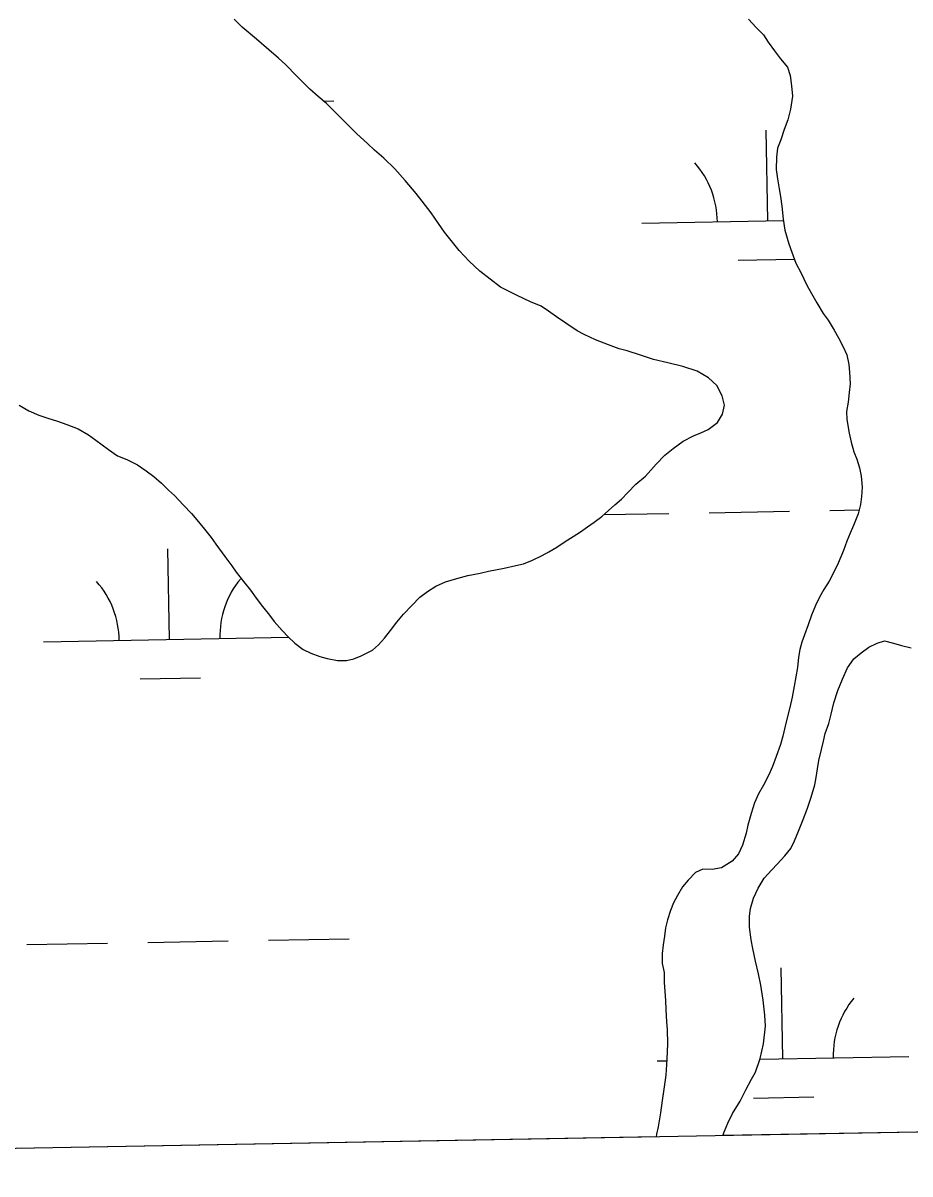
# Model space of a CAD drawing. Extents: x 3925854 to 3964121, y 224593 to 250589.
# Drawn here: x 3930673.1 to 3931025.2, y 230027.7 to 230484.7 of the extents above; entities that cross this region are included whole.
import ezdxf

# ---------------------------------------------------------------- set-up
doc = ezdxf.new("R2010")
doc.units = 0
doc.layers.add('V-GRID-FRAM', color=7, linetype='Continuous')
doc.layers.add('V-WETL-SWMP', color=7, linetype='Continuous')

msp = doc.modelspace()

# ---------------------------------------------------------------- linework, layer by layer
at = {"layer": 'V-GRID-FRAM'}
msp.add_lwpolyline([(3929791.517, 248207.597), (3961703.892, 248787.859), (3962042.387, 230608.264), (3930114.146, 230027.713), (3929791.517, 248207.597)], dxfattribs=at)
at = {"layer": 'V-WETL-SWMP'}
for p, q in [((3930760.126, 230483.047), (3930756.899, 230486.196)), ((3930961.135, 230486.217), (3930964.183, 230482.899)), ((3930765.71, 230478.236), (3930760.126, 230483.047)), ((3930964.183, 230482.899), (3930967.056, 230479.93)), ((3930967.056, 230479.93), (3930968.971, 230477.05)), ((3930770.682, 230474.037), (3930765.71, 230478.236)), ((3930968.971, 230477.05), (3930971.496, 230473.645)), ((3930774.521, 230470.714), (3930770.682, 230474.037)), ((3930777.312, 230468.177), (3930774.521, 230470.714)), ((3930971.496, 230473.645), (3930973.846, 230470.503)), ((3930973.846, 230470.503), (3930976.545, 230467.098)), ((3930781.76, 230463.542), (3930777.312, 230468.177)), ((3930976.545, 230467.098), (3930977.587, 230463.783)), ((3930784.813, 230460.569), (3930781.76, 230463.542)), ((3930977.587, 230463.783), (3930978.192, 230459.771)), ((3930786.994, 230458.47), (3930784.813, 230460.569)), ((3930790.309, 230455.496), (3930786.994, 230458.47)), ((3930978.192, 230459.771), (3930978.535, 230455.584)), ((3930793.537, 230452.697), (3930790.309, 230455.496)), ((3930792.417, 230453.668), (3930796.524, 230453.743)), ((3930797.374, 230448.849), (3930793.537, 230452.697)), ((3930978.535, 230455.584), (3930977.744, 230450.44)), ((3930801.474, 230444.739), (3930797.374, 230448.849)), ((3930977.744, 230450.44), (3930976.692, 230446.256)), ((3930805.573, 230440.716), (3930801.474, 230444.739)), ((3930975.292, 230442.421), (3930973.891, 230438.324)), ((3930976.692, 230446.256), (3930975.292, 230442.421)), ((3930809.848, 230436.868), (3930805.573, 230440.716)), ((3930968.734, 230406.124), (3930968.08, 230442.118)), ((3930973.891, 230438.324), (3930972.665, 230434.924)), ((3930812.639, 230434.244), (3930809.848, 230436.868)), ((3930816.303, 230431.007), (3930812.639, 230434.244)), ((3930972.665, 230434.924), (3930972.225, 230431.437)), ((3930820.664, 230426.722), (3930816.303, 230431.007)), ((3930972.225, 230431.437), (3930972.131, 230426.466)), ((3930824.85, 230422.175), (3930820.664, 230426.722)), ((3930972.131, 230426.466), (3930972.562, 230422.803)), ((3930829.21, 230416.929), (3930824.85, 230422.175)), ((3930972.562, 230422.803), (3930973.342, 230418.79)), ((3930831.564, 230413.957), (3930829.21, 230416.929)), ((3930973.342, 230418.79), (3930973.861, 230415.825)), ((3930973.861, 230415.825), (3930974.379, 230411.987)), ((3930835.052, 230409.323), (3930831.564, 230413.957)), ((3930974.379, 230411.987), (3930974.896, 230406.754)), ((3930838.016, 230405.127), (3930835.052, 230409.323)), ((3930918.743, 230405.215), (3930974.98, 230406.238)), ((3930974.896, 230406.754), (3930975.588, 230402.48)), ((3930840.457, 230401.63), (3930838.016, 230405.127)), ((3930842.549, 230398.92), (3930840.457, 230401.63)), ((3930975.588, 230402.48), (3930977.15, 230396.984)), ((3930846.299, 230394.374), (3930842.549, 230398.92)), ((3930977.15, 230396.984), (3930978.28, 230393.756)), ((3930850.223, 230390.089), (3930846.299, 230394.374)), ((3930978.28, 230393.756), (3930979.931, 230389.306)), ((3930854.497, 230386.153), (3930850.223, 230390.089)), ((3930957.017, 230390.477), (3930979.346, 230390.883)), ((3930979.931, 230389.306), (3930981.844, 230385.554)), ((3930858.511, 230382.916), (3930854.497, 230386.153)), ((3930981.844, 230385.554), (3930984.279, 230380.58)), ((3930862.611, 230379.854), (3930858.511, 230382.916)), ((3930865.317, 230378.453), (3930862.611, 230379.854)), ((3930869.245, 230376.527), (3930865.317, 230378.453)), ((3930984.279, 230380.58), (3930986.106, 230377.263)), ((3930874.569, 230373.987), (3930869.245, 230376.527)), ((3930878.759, 230372.235), (3930874.569, 230373.987)), ((3930986.106, 230377.263), (3930988.194, 230373.511)), ((3930881.726, 230370.309), (3930878.759, 230372.235)), ((3930884.867, 230368.034), (3930881.726, 230370.309)), ((3930988.194, 230373.511), (3930990.805, 230369.322)), ((3930990.805, 230369.322), (3930992.72, 230366.703)), ((3930888.619, 230365.497), (3930884.867, 230368.034)), ((3930893.069, 230362.521), (3930888.619, 230365.497)), ((3930992.72, 230366.703), (3930995.157, 230362.775)), ((3930895.862, 230361.033), (3930893.069, 230362.521)), ((3930900.401, 230358.844), (3930895.862, 230361.033)), ((3930995.157, 230362.775), (3930996.897, 230359.634)), ((3930905.551, 230356.915), (3930900.401, 230358.844)), ((3930909.741, 230355.338), (3930905.551, 230356.915)), ((3930996.897, 230359.634), (3930998.636, 230356.056)), ((3930998.636, 230356.056), (3931000.114, 230352.915)), ((3930912.884, 230354.46), (3930909.741, 230355.338)), ((3930918.21, 230352.794), (3930912.884, 230354.46)), ((3930923.448, 230351.127), (3930918.21, 230352.794)), ((3930929.123, 230349.81), (3930923.448, 230351.127)), ((3931000.114, 230352.915), (3931000.981, 230349.076)), ((3930935.06, 230348.317), (3930929.123, 230349.81)), ((3930940.734, 230346.388), (3930935.06, 230348.317)), ((3931000.981, 230349.076), (3931001.239, 230346.024)), ((3930945.185, 230343.85), (3930940.734, 230346.388)), ((3930948.5, 230340.701), (3930945.185, 230343.85)), ((3931001.239, 230346.024), (3931001.407, 230341.402)), ((3930950.678, 230336.681), (3930948.5, 230340.701)), ((3931001.141, 230337.914), (3931000.7, 230334.165)), ((3931001.407, 230341.402), (3931001.141, 230337.914)), ((3930671.543, 230332.944), (3930675.383, 230330.756)), ((3930951.633, 230332.924), (3930950.678, 230336.681)), ((3930950.843, 230329.432), (3930951.633, 230332.924)), ((3931000.7, 230334.165), (3930999.998, 230330.416)), ((3930675.383, 230330.756), (3930679.399, 230329.004)), ((3930679.399, 230329.004), (3930682.978, 230327.776)), ((3930948.83, 230326.116), (3930950.843, 230329.432)), ((3930999.998, 230330.416), (3931000.168, 230327.276)), ((3930682.978, 230327.776), (3930686.819, 230326.548)), ((3930686.819, 230326.548), (3930690.398, 230325.234)), ((3930690.398, 230325.234), (3930694.937, 230323.568)), ((3930945.158, 230323.238), (3930948.83, 230326.116)), ((3931000.168, 230327.276), (3931001.033, 230321.781)), ((3930694.937, 230323.568), (3930699.127, 230321.205)), ((3930699.127, 230321.205), (3930701.919, 230319.105)), ((3930701.919, 230319.105), (3930707.066, 230315.343)), ((3930935.195, 230318.623), (3930939.215, 230320.713)), ((3930939.215, 230320.713), (3930942.187, 230321.932)), ((3930942.187, 230321.932), (3930945.158, 230323.238)), ((3931001.033, 230321.781), (3931001.813, 230318.204)), ((3930707.066, 230315.343), (3930710.644, 230312.892)), ((3930927.939, 230313.13), (3930931.261, 230315.746)), ((3930931.261, 230315.746), (3930935.195, 230318.623)), ((3931001.813, 230318.204), (3931002.941, 230314.366)), ((3930710.644, 230312.892), (3930714.31, 230311.403)), ((3930714.31, 230311.403), (3930718.5, 230309.214)), ((3930924.441, 230309.554), (3930927.939, 230313.13)), ((3931002.941, 230314.366), (3931004.158, 230311.486)), ((3931004.158, 230311.486), (3931005.2, 230308.084)), ((3930718.5, 230309.214), (3930721.903, 230306.939)), ((3930721.903, 230306.939), (3930724.956, 230304.577)), ((3930920.155, 230304.756), (3930922.341, 230307.111)), ((3930922.341, 230307.111), (3930924.441, 230309.554)), ((3931005.2, 230308.084), (3931005.806, 230304.769)), ((3930724.956, 230304.577), (3930728.097, 230301.952)), ((3930728.097, 230301.952), (3930730.888, 230299.241)), ((3930913.247, 230298.302), (3930916.395, 230301.529)), ((3930916.395, 230301.529), (3930920.155, 230304.756)), ((3931005.806, 230304.769), (3931006.237, 230300.409)), ((3930730.888, 230299.241), (3930733.243, 230297.055)), ((3930733.243, 230297.055), (3930736.819, 230293.294)), ((3930910.623, 230295.685), (3930913.247, 230298.302)), ((3931005.97, 230296.659), (3931005.53, 230293.52)), ((3931006.237, 230300.409), (3931005.97, 230296.659)), ((3930736.819, 230293.294), (3930739.959, 230289.884)), ((3930905.552, 230291.063), (3930908.087, 230293.331)), ((3930908.087, 230293.331), (3930910.623, 230295.685)), ((3931005.53, 230293.52), (3931004.653, 230289.771)), ((3930739.959, 230289.884), (3930742.749, 230286.649)), ((3930899.869, 230286.529), (3930902.928, 230288.796)), ((3930902.928, 230288.796), (3930905.552, 230291.063)), ((3930903.732, 230289.491), (3930929.432, 230289.958)), ((3930945.429, 230290.249), (3930977.424, 230290.831)), ((3930993.421, 230291.122), (3931005.018, 230291.333)), ((3931004.653, 230289.771), (3931002.816, 230285.239)), ((3930742.749, 230286.649), (3930745.104, 230283.764)), ((3930745.104, 230283.764), (3930747.72, 230280.441)), ((3930891.477, 230280.776), (3930894.449, 230282.606)), ((3930894.449, 230282.606), (3930897.159, 230284.611)), ((3930897.159, 230284.611), (3930899.869, 230286.529)), ((3931002.816, 230285.239), (3931001.504, 230282.189)), ((3930747.72, 230280.441), (3930749.637, 230277.731)), ((3930885.008, 230276.592), (3930888.33, 230278.771)), ((3930888.33, 230278.771), (3930891.477, 230280.776)), ((3931000.104, 230278.964), (3930998.791, 230275.216)), ((3931001.504, 230282.189), (3931000.104, 230278.964)), ((3930731.245, 230239.917), (3930730.59, 230275.911)), ((3930749.637, 230277.731), (3930753.212, 230272.836)), ((3930879.24, 230273.281), (3930881.862, 230274.762)), ((3930881.862, 230274.762), (3930885.008, 230276.592)), ((3930998.791, 230275.216), (3930996.691, 230270.161)), ((3930753.212, 230272.836), (3930755.914, 230269.164)), ((3930755.914, 230269.164), (3930757.745, 230266.629)), ((3930864.124, 230268.235), (3930868.667, 230269.278)), ((3930868.667, 230269.278), (3930871.724, 230269.972)), ((3930871.724, 230269.972), (3930875.394, 230271.365)), ((3930875.394, 230271.365), (3930879.24, 230273.281)), ((3930996.691, 230270.161), (3930995.117, 230266.849)), ((3930757.745, 230266.629), (3930760.622, 230262.957)), ((3930845.253, 230264.068), (3930849.622, 230265.285)), ((3930849.622, 230265.285), (3930854.601, 230266.239)), ((3930854.601, 230266.239), (3930857.834, 230267.021)), ((3930857.834, 230267.021), (3930864.124, 230268.235)), ((3930995.117, 230266.849), (3930993.107, 230263.015)), ((3930760.622, 230262.957), (3930763.325, 230259.46)), ((3930833.718, 230259.018), (3930836.952, 230261.022)), ((3930836.952, 230261.022), (3930840.798, 230262.764)), ((3930840.798, 230262.764), (3930845.253, 230264.068)), ((3930991.009, 230259.791), (3930989.261, 230256.741)), ((3930993.107, 230263.015), (3930991.009, 230259.791)), ((3930763.325, 230259.46), (3930765.679, 230256.313)), ((3930765.679, 230256.313), (3930768.208, 230253.078)), ((3930827.423, 230253.349), (3930830.571, 230256.664)), ((3930830.571, 230256.664), (3930833.718, 230259.018)), ((3930989.261, 230256.741), (3930987.687, 230253.429)), ((3930768.208, 230253.078), (3930770.91, 230249.581)), ((3930824.187, 230249.947), (3930827.423, 230253.349)), ((3930987.687, 230253.429), (3930986.112, 230249.594)), ((3930770.91, 230249.581), (3930772.829, 230247.046)), ((3930772.829, 230247.046), (3930775.968, 230243.461)), ((3930819.025, 230243.491), (3930821.475, 230246.807)), ((3930821.475, 230246.807), (3930824.187, 230249.947)), ((3930986.112, 230249.594), (3930984.799, 230245.671)), ((3930775.968, 230243.461), (3930778.323, 230241.012)), ((3930816.576, 230240.438), (3930819.025, 230243.491)), ((3930983.311, 230241.749), (3930982.348, 230238.873)), ((3930984.799, 230245.671), (3930983.311, 230241.749)), ((3930681.253, 230239.008), (3930778.565, 230240.777)), ((3930778.323, 230241.012), (3930780.94, 230238.476)), ((3930780.94, 230238.476), (3930784.342, 230235.939)), ((3930811.853, 230235.728), (3930814.214, 230237.821)), ((3930814.214, 230237.821), (3930816.576, 230240.438)), ((3930982.348, 230238.873), (3930981.473, 230235.996)), ((3931005.887, 230234.646), (3931008.855, 230236.91)), ((3931008.855, 230236.91), (3931012.172, 230238.476)), ((3931012.172, 230238.476), (3931015.139, 230239.344)), ((3931015.139, 230239.344), (3931018.62, 230238.468)), ((3931018.62, 230238.468), (3931021.84, 230237.507)), ((3931021.84, 230237.507), (3931025.669, 230236.544)), ((3930784.342, 230235.939), (3930787.31, 230234.45)), ((3930787.31, 230234.45), (3930790.889, 230233.223)), ((3930790.889, 230233.223), (3930793.857, 230232.345)), ((3930793.857, 230232.345), (3930797.874, 230231.641)), ((3930801.455, 230231.549), (3930804.425, 230232.244)), ((3930804.425, 230232.244), (3930807.309, 230233.463)), ((3930807.309, 230233.463), (3930811.853, 230235.728)), ((3930980.945, 230232.857), (3930980.504, 230228.846)), ((3930981.473, 230235.996), (3930980.945, 230232.857)), ((3931002.918, 230232.207), (3931005.887, 230234.646)), ((3930797.874, 230231.641), (3930801.455, 230231.549)), ((3930980.504, 230228.846), (3930979.888, 230225.097)), ((3930998.371, 230224.189), (3931000.471, 230228.722)), ((3931000.471, 230228.722), (3931002.918, 230232.207)), ((3930719.527, 230224.27), (3930743.523, 230224.707)), ((3930979.888, 230225.097), (3930979.273, 230221.348)), ((3930996.621, 230219.655), (3930998.371, 230224.189)), ((3930979.273, 230221.348), (3930978.483, 230217.076)), ((3930995.044, 230214.772), (3930996.621, 230219.655)), ((3930978.483, 230217.076), (3930977.518, 230212.892)), ((3930993.992, 230210.238), (3930995.044, 230214.772)), ((3930977.518, 230212.892), (3930976.115, 230207.225)), ((3930992.94, 230206.576), (3930993.992, 230210.238)), ((3930976.115, 230207.225), (3930974.712, 230201.559)), ((3930991.609, 230202.565), (3930992.94, 230206.576)), ((3930974.712, 230201.559), (3930973.836, 230198.246)), ((3930990.907, 230199.6), (3930991.609, 230202.565)), ((3930973.836, 230198.246), (3930972.085, 230193.452)), ((3930988.978, 230191.927), (3930990.03, 230196.287)), ((3930990.03, 230196.287), (3930990.907, 230199.6)), ((3930972.085, 230193.452), (3930970.598, 230189.53)), ((3930988.45, 230188.613), (3930988.978, 230191.927)), ((3930970.598, 230189.53), (3930969.198, 230186.218)), ((3930987.922, 230185.124), (3930988.45, 230188.613)), ((3930967.1, 230182.122), (3930965.089, 230178.636)), ((3930969.198, 230186.218), (3930967.1, 230182.122)), ((3930985.993, 230177.276), (3930987.395, 230182.159)), ((3930987.395, 230182.159), (3930987.922, 230185.124)), ((3930965.089, 230178.636), (3930963.428, 230175.063)), ((3930963.428, 230175.063), (3930962.114, 230170.879)), ((3930982.841, 230168.383), (3930984.592, 230172.917)), ((3930984.592, 230172.917), (3930985.993, 230177.276)), ((3930962.114, 230170.879), (3930960.8, 230166.259)), ((3930980.916, 230163.85), (3930982.841, 230168.383)), ((3930960.8, 230166.259), (3930960.185, 230163.033)), ((3930979.341, 230160.014), (3930980.916, 230163.85)), ((3930960.185, 230163.033), (3930958.784, 230158.325)), ((3930977.941, 230156.876), (3930979.341, 230160.014)), ((3930957.122, 230154.839), (3930954.677, 230151.878)), ((3930958.784, 230158.325), (3930957.122, 230154.839)), ((3930975.495, 230154.088), (3930977.941, 230156.876)), ((3930954.677, 230151.878), (3930950.4, 230149.267)), ((3930970.429, 230148.512), (3930972.525, 230150.777)), ((3930972.525, 230150.777), (3930975.495, 230154.088)), ((3930940.107, 230147.362), (3930937.138, 230144.314)), ((3930942.987, 230148.666), (3930940.107, 230147.362)), ((3930946.649, 230148.662), (3930942.987, 230148.666)), ((3930950.4, 230149.267), (3930946.649, 230148.662)), ((3930967.284, 230145.201), (3930970.429, 230148.512)), ((3930934.955, 230141.701), (3930932.857, 230138.302)), ((3930937.138, 230144.314), (3930934.955, 230141.701)), ((3930963.086, 230137.182), (3930965.011, 230141.192)), ((3930965.011, 230141.192), (3930967.284, 230145.201)), ((3930932.857, 230138.302), (3930931.371, 230135.339)), ((3930961.86, 230133.171), (3930963.086, 230137.182)), ((3930930.146, 230132.289), (3930928.92, 230128.628)), ((3930931.371, 230135.339), (3930930.146, 230132.289)), ((3930961.507, 230130.031), (3930961.86, 230133.171)), ((3930928.92, 230128.628), (3930928.218, 230125.489)), ((3930961.501, 230125.67), (3930961.507, 230130.031)), ((3930928.218, 230125.489), (3930927.778, 230122.176)), ((3930962.192, 230120.61), (3930961.501, 230125.67)), ((3930674.593, 230118.796), (3930706.588, 230119.378)), ((3930722.585, 230119.669), (3930754.58, 230120.25)), ((3930770.577, 230120.541), (3930802.572, 230121.123)), ((3930927.163, 230118.688), (3930926.81, 230115.201)), ((3930927.778, 230122.176), (3930927.163, 230118.688)), ((3930962.886, 230117.294), (3930962.192, 230120.61)), ((3930926.81, 230115.201), (3930926.804, 230111.276)), ((3930963.926, 230112.234), (3930962.886, 230117.294)), ((3930926.804, 230111.276), (3930927.672, 230107.7)), ((3930965.14, 230107.173), (3930963.926, 230112.234)), ((3930974.782, 230073.504), (3930974.128, 230109.498)), ((3930927.672, 230107.7), (3930927.666, 230103.688)), ((3930966.007, 230102.636), (3930965.14, 230107.173)), ((3930927.666, 230103.688), (3930927.836, 230100.2)), ((3930927.836, 230100.2), (3930928.093, 230096.624)), ((3930966.871, 230096.703), (3930966.007, 230102.636)), ((3930928.093, 230096.624), (3930928.263, 230093.049)), ((3930967.561, 230090.771), (3930966.871, 230096.703)), ((3930928.263, 230093.049), (3930928.605, 230088.165)), ((3930967.904, 230086.409), (3930967.561, 230090.771)), ((3930928.605, 230088.165), (3930928.863, 230085.025)), ((3930967.023, 230079.432), (3930967.904, 230086.409)), ((3930928.863, 230085.025), (3930928.943, 230079.444)), ((3930928.943, 230079.444), (3930928.673, 230073.252)), ((3930965.794, 230073.502), (3930967.023, 230079.432)), ((3930924.791, 230072.595), (3930928.631, 230072.665)), ((3930928.673, 230073.252), (3930928.229, 230066.974)), ((3930963.868, 230068.097), (3930965.794, 230073.502)), ((3930965.736, 230073.339), (3931024.774, 230074.413)), ((3930962.294, 230065.308), (3930963.868, 230068.097)), ((3930928.229, 230066.974), (3930927.348, 230060.522)), ((3930960.02, 230061.124), (3930962.294, 230065.308)), ((3930927.348, 230060.522), (3930926.82, 230056.86)), ((3932061.461, 230063.121), (3930950.965, 230042.929)), ((3930957.747, 230056.591), (3930960.02, 230061.124)), ((3930926.82, 230056.86), (3930926.116, 230051.977)), ((3930954.774, 230051.71), (3930957.747, 230056.591)), ((3930963.065, 230057.857), (3930987.061, 230058.294)), ((3930926.116, 230051.977), (3930925.237, 230046.485)), ((3930952.85, 230047.875), (3930954.774, 230051.71)), ((3930925.237, 230046.485), (3930924.622, 230043.52)), ((3930951.625, 230044.736), (3930952.85, 230047.875)), ((3930924.389, 230042.446), (3930519.126, 230035.077)), ((3930924.622, 230043.52), (3930924.389, 230042.446)), ((3930950.965, 230042.929), (3930951.625, 230044.736))]:
    msp.add_line(p, q, dxfattribs=at)
for centre, start, end in [((3930913.492, 230405.594), 0.26988, 41.81354), ((3930676.002, 230239.387), 0.26988, 41.81354), ((3930786.47, 230241.396), 140.26988, 181.81353), ((3931030.008, 230074.983), 140.26988, 181.81353)]:
    msp.add_arc(centre, 35.246, start, end, dxfattribs=at)

doc.saveas('drawing.dxf')
